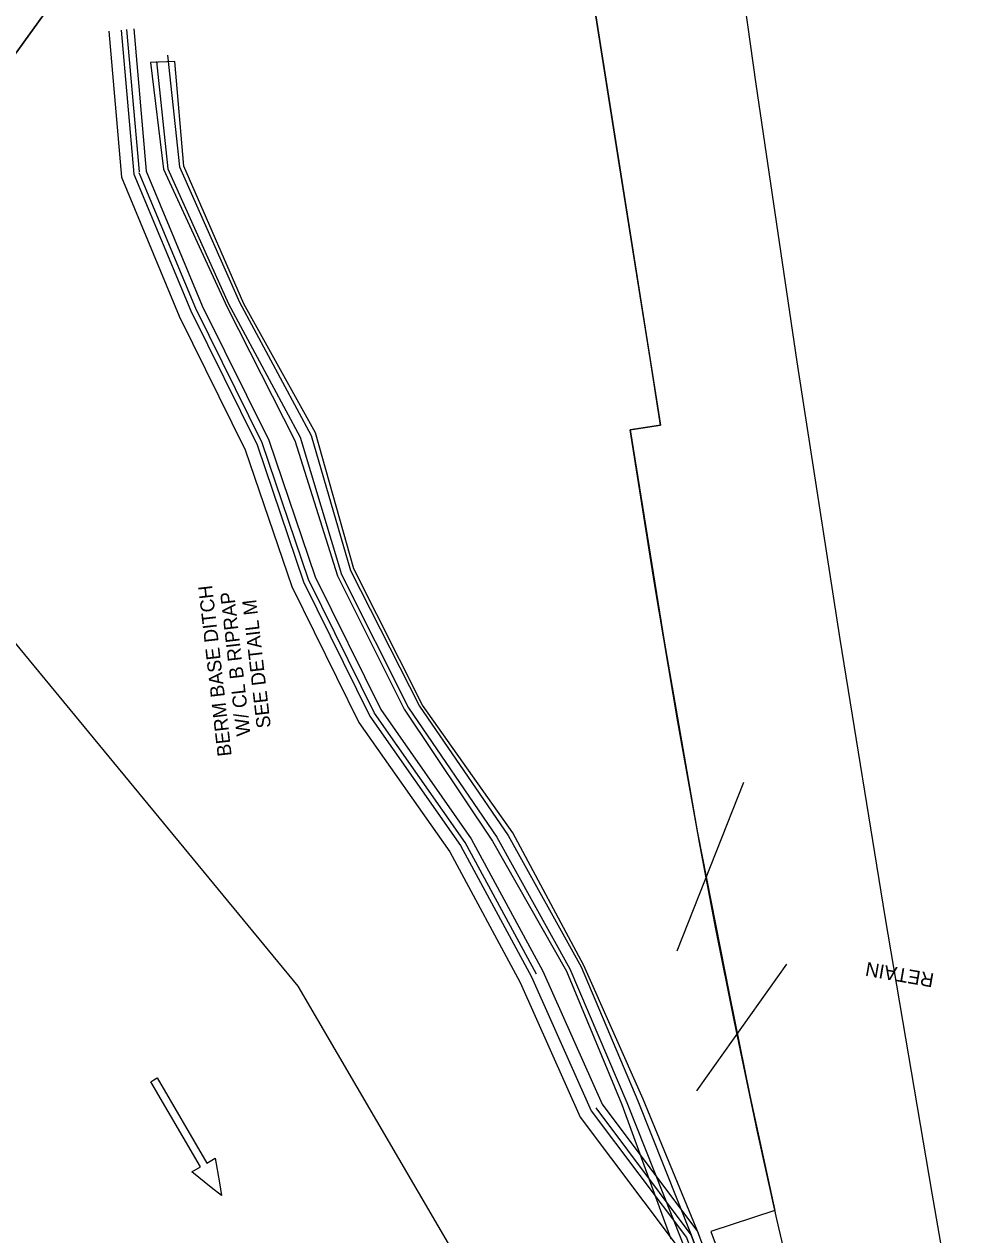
# Model space of a CAD drawing. Extents: x 465700 to 483515, y 488970 to 507540.
# Drawn here: x 478075.1 to 478415.5, y 495318 to 495749.3 of the extents above; entities that cross this region are included whole.
import ezdxf

# ---------------------------------------------------------------- set-up
doc = ezdxf.new("R2010")
doc.units = 0
for name, color, linetype in [('Default', 7, 'Continuous'), ('Exist Plan Preparation Drainage Flow Arrows', 7, 'Continuous'), ('Exist Plan Preparation Watershed Blue', 7, 'Continuous'), ('Prop Drainage Structure Pipe Collar Label', 7, 'Continuous'), ('Prop Earthen Structure Ditch Flow Line', 7, 'Continuous'), ('Prop Earthen Structure V Ditch Lateral Detail Label', 7, 'Continuous'), ('Prop Erosion Rip Rap Class I', 7, 'Continuous'), ('Scratch_Level_0', 7, 'Continuous'), ('Scratch_Level_4', 7, 'Continuous'), ('Scratch_Level_5', 7, 'Continuous')]:
    doc.layers.add(name, color=color, linetype=linetype)

# ---------------------------------------------------------------- blocks, each defined once
blk = doc.blocks.new('Existing ground flow arrow')
at = {"layer": 'Default'}
blk.add_line((2.5, -4.33), (2.5, -4.33), dxfattribs=at)
blk.add_lwpolyline([(-1.29, -47.2), (-1.28, -12.53), (-4.77, -12.53), (-1.65, -4.33), (0, 0), (1.65, -4.33), (4.78, -12.53), (1.28, -12.52), (1.29, -47.19), (0, -47.2)], close=True, dxfattribs=at)

msp = doc.modelspace()

# ---------------------------------------------------------------- linework, layer by layer
at = {"layer": 'Exist Plan Preparation Watershed Blue'}
for points in [[(478193.03, 496293.65), (478208.66, 496194.88), (478224.29, 496096.11), (478244.5, 495968.4), (478252.55, 495917.62), (478171.36, 495908.37), (478147.78, 495854.29), (478115.21, 495798.76), (478059.1, 495721.12), (477706.62, 495778.57), (477754.11, 495951.45), (477739.34, 496091.29), (477696.06, 496225.09), (477666.24, 496388.81)], [(478252.55, 495917.62), (478301.78, 495606.48), (478290.91, 495604.76), (478302.98, 495529.48), (478314.95, 495461.22), (478326.17, 495403.95), (478333.59, 495367.63), (478342.5, 495326.71), (478319.6, 495319.24), (478337.32, 495271.56), (478347.43, 495222.57), (478339.53, 495170.46), (478374.25, 495125.72), (478365.15, 495119.95), (478324.04, 495166.39), (478262.19, 495259.68), (478236.48, 495297.21), (478172.62, 495406.63), (478018.35, 495593.67), (477706.62, 495778.57), (478059.1, 495721.12), (478059.1, 495721.12), (478115.21, 495798.76)], [(478321.83, 495826.95), (478335.71, 495727.91), (478350.31, 495628.98), (478365.62, 495530.17), (478381.66, 495431.46), (478398.42, 495332.87), (478415.46, 495234.34), (478403.38, 495228.98), (478396.6, 495227.26), (478366.83, 495225.66), (478353.98, 495277.37), (478343.17, 495323.66), (478336.31, 495354.71), (478328.08, 495393.88), (478321.44, 495427.04), (478315.85, 495456.45), (478307.88, 495500.76), (478299.58, 495550.01), (478290.91, 495604.76), (478301.78, 495606.48), (478298.13, 495629.52), (478294.49, 495652.56), (478286.82, 495701.03), (478271.18, 495799.8)]]:
    msp.add_lwpolyline(points, dxfattribs=at)
at = {"layer": 'Prop Earthen Structure Ditch Flow Line'}
for points in [[(478126.06, 495738.28), (478130.41, 495698.49), (478151.79, 495650.24), (478177.31, 495602.81), (478191.25, 495554.69), (478215.93, 495506.4), (478247.41, 495460.3), (478273.42, 495413.47), (478293.7, 495365.79), (478312.7, 495318.04), (478330.42, 495270.37), (478340.53, 495221.37), (478331.92, 495169.14), (478371.21, 495123.12)], [(478122.15, 495736.01), (478126.17, 495697.78), (478147.83, 495649.65), (478173.35, 495602.22), (478188.14, 495553.25), (478211.98, 495505.78), (478243.46, 495459.66), (478269.48, 495412.81), (478289.76, 495365.12), (478309.15, 495316.11), (478326.57, 495269.26), (478336.47, 495221.29), (478327.67, 495167.96), (478368.17, 495120.52)]]:
    msp.add_lwpolyline(points, dxfattribs=at)
at = {"layer": 'Prop Erosion Rip Rap Class I'}
msp.add_lwpolyline([(478332.2, 495272.11), (478315.31, 495318.54), (478295.58, 495366.33), (478274.4, 495413.95), (478249.07, 495461.22), (478216.94, 495506.74), (478192.45, 495555.32), (478178.77, 495603.68), (478153.25, 495649.62), (478131.96, 495698.73), (478128.75, 495735.95), (478120.1, 495735.58), (478124.71, 495697.64), (478147.34, 495648.47), (478171.51, 495600.98), (478186.71, 495552.79), (478210.39, 495505.32), (478241.82, 495458.27), (478268.28, 495411.94), (478288, 495364.46), (478305.42, 495316.62)], dxfattribs=at)
at = {"layer": 'Scratch_Level_0'}
for points in [[(478105.15, 495746.79), (478109.68, 495694.75), (478130.31, 495645.25), (478153.83, 495597.68), (478170.35, 495548.93), (478194.29, 495500.53), (478226.65, 495454.4), (478251.75, 495407.96), (478273.14, 495359.94), (478306.94, 495314.9), (478324.16, 495268.57), (478333.92, 495221.24), (478325.01, 495167.22), (478366.27, 495118.9)], [(478109.63, 495747.18), (478114.11, 495695.84), (478134.41, 495647.11), (478158, 495599.41), (478174.51, 495550.66), (478198.17, 495502.83), (478230.48, 495456.77), (478255.79, 495409.95), (478277.04, 495362.23), (478310.93, 495317.07), (478328.5, 495269.81), (478338.5, 495221.33), (478329.79, 495168.55), (478369.69, 495121.82)], [(478114.11, 495747.57), (478118.53, 495696.93), (478138.51, 495648.98), (478162.17, 495601.13), (478178.68, 495552.38), (478202.05, 495505.14), (478234.31, 495459.14), (478259.83, 495411.94), (478280.95, 495364.53), (478314.92, 495319.25), (478332.83, 495271.06), (478343.08, 495221.42), (478334.58, 495169.88), (478373.11, 495124.74)]]:
    msp.add_lwpolyline(points, dxfattribs=at)
at = {"layer": 'Scratch_Level_4'}
for p, q in [((478307.62, 495419.15), (478331.42, 495479.28)), ((478314.66, 495369.35), (478346.68, 495414.46))]:
    msp.add_line(p, q, dxfattribs=at)
msp.add_lwpolyline([(478244.5, 495968.4), (478252.55, 495917.62), (478171.36, 495908.37), (478147.78, 495854.29), (478115.21, 495798.76), (478059.1, 495721.12), (477706.62, 495778.57), (477851.61, 495912.37), (478028.09, 495941.8), (478092.16, 495953.31), (478183.2, 495964.51), (478208.45, 495964.09), (478222.82, 495965.71)], close=True, dxfattribs=at)
at = {"layer": 'Scratch_Level_5'}
for p, q in [((478116.16, 495696.71), (478111.62, 495747.35)), ((478136.23, 495647.94), (478116.07, 495696.32)), ((478159.85, 495600.17), (478136.23, 495647.94)), ((478176.36, 495551.43), (478159.85, 495600.17)), ((478199.89, 495503.86), (478176.36, 495551.43)), ((478232.18, 495457.83), (478199.89, 495503.86)), ((478257.58, 495410.83), (478232.18, 495457.83)), ((478312.7, 495318.04), (478278.78, 495363.25)), ((478330.42, 495270.37), (478312.7, 495318.04))]:
    msp.add_line(p, q, dxfattribs=at)

# ---------------------------------------------------------------- block references
at = {"layer": 'Exist Plan Preparation Drainage Flow Arrows', "xscale": 1.012407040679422, "yscale": 1.0124070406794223, "rotation": -149.7139019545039}
msp.add_blockref('Existing ground flow arrow', (478145.37, 495331.98), dxfattribs=at)

# ---------------------------------------------------------------- texts
at = {"layer": 'Prop Drainage Structure Pipe Collar Label'}
msp.add_text('RETAIN', height=5, rotation=170.1358, dxfattribs=at).set_placement((478399.43, 495411.06))
at = {"layer": 'Prop Earthen Structure V Ditch Lateral Detail Label'}
for s, p in [('BERM BASE DITCH', (478148.99, 495488.73)), ('W/ CL B RIPRAP', (478155.7, 495496.01)), ('SEE DETAIL M', (478162.93, 495498.8))]:
    msp.add_text(s, height=5, rotation=96.5658, dxfattribs=at).set_placement(p)

doc.saveas('drawing.dxf')
